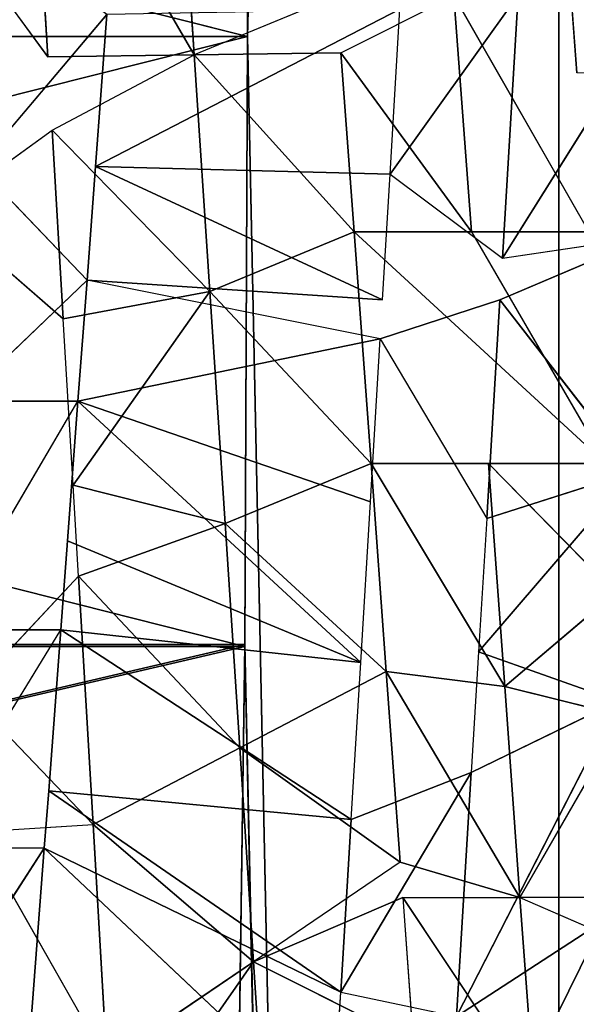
# Model space of a CAD drawing. Extents: x 143 to 263, y -61 to 82.
# Tile 232 of 656: x 154.698 to 155.113, y 71.511 to 72.245. Entities that reach past the tile are written whole.
import ezdxf

# ---------------------------------------------------------------- set-up
doc = ezdxf.new("R2010")
doc.units = 0
doc.header["$LTSCALE"] = 25.4
doc.layers.get('0').update_dxf_attribs({"color": 13, "linetype": 'CONTINUOUS'})

# ---------------------------------------------------------------- blocks, each defined once
blk = doc.blocks.new('ICE-BALL-8126_STL')
at = {"color": 41}
for p, q in [((10.16513, -48.80547, 92.98991), (9.97197, -48.68436, 93.17258)), ((10.16513, -48.80547, 92.98991), (9.97197, -48.68436, 93.17258)), ((10.19629, -48.80735, 92.99281), (10.14909, -48.6961, 93.17868)), ((10.16513, -48.80547, 92.98991), (10.14909, -48.6961, 93.17868)), ((10.64187, -48.79231, 96.36693), (10.68127, -48.70196, 96.34863)), ((10.19629, -48.80735, 92.99281), (10.32443, -48.70779, 93.20251)), ((10.19629, -48.80735, 92.99281), (10.32443, -48.70779, 93.20251)), ((10.45865, -48.82317, 93.03762), (10.32443, -48.70779, 93.20251)), ((10.45865, -48.82317, 93.03762), (10.32443, -48.70779, 93.20251)), ((10.35934, -48.81716, 93.0163), (10.32443, -48.70779, 93.20251)), ((10.35934, -48.81716, 93.0163), (10.32443, -48.70779, 93.20251)), ((10.64187, -48.70481, 96.36693), (10.64187, -48.79231, 96.36693)), ((10.50661, -48.71462, 96.4201), (10.48449, -48.80373, 96.42746)), ((10.50661, -48.71462, 96.4201), (10.64187, -48.79231, 96.36693)), ((10.50661, -48.71462, 96.4201), (10.64187, -48.79231, 96.36693)), ((10.31817, -48.81588, 96.47147), (10.41466, -48.72132, 96.44832)), ((10.48449, -48.80373, 96.42746), (10.41466, -48.72132, 96.44832)), ((10.45865, -48.82317, 93.03762), (10.4954, -48.71925, 93.24349)), ((10.45865, -48.82317, 93.03762), (10.4954, -48.71925, 93.24349)), ((10.5487, -48.82862, 93.0617), (10.4954, -48.71925, 93.24349)), ((10.4954, -48.71925, 93.24349), (10.73054, -48.83969, 93.12492)), ((10.4954, -48.71925, 93.24349), (10.73054, -48.83969, 93.12492)), ((10.5487, -48.82862, 93.0617), (10.4954, -48.71925, 93.24349)), ((10.14555, -48.82857, 96.49727), (10.31817, -48.72838, 96.47147)), ((10.31817, -48.81588, 96.47147), (10.31817, -48.72838, 96.47147)), ((10.9025, -48.85023, 93.20433), (10.65956, -48.73032, 93.30057)), ((10.65956, -48.73032, 93.30057), (10.73054, -48.83969, 93.12492)), ((10.65956, -48.73032, 93.30057), (10.73054, -48.83969, 93.12492)), ((10.9025, -48.85023, 93.20433), (10.65956, -48.73032, 93.30057)), ((9.96969, -48.84158, 96.50373), (10.14555, -48.74107, 96.49727)), ((10.14555, -48.82857, 96.49727), (10.14555, -48.74107, 96.49727)), ((9.96969, -48.75409, 96.50373), (10.02698, -48.74984, 96.50379)), ((0, -48.7633, 99.97118), (10, -48.99556, 96.68291)), ((0, -48.7633, 89.89464), (21.2, -48.7633, 89.89464)), ((0, -48.7633, 89.89464), (21.2, -48.7633, 89.89464)), ((0, -48.7633, 89.89464), (10, -48.99556, 93.18291)), ((0, -48.7633, 89.89464), (10, -48.99556, 93.18291)), ((0, -48.7633, 99.97118), (10, -48.99556, 96.68291)), ((0, -48.7633, 99.97118), (21.2, -48.7633, 99.97118)), ((0, -48.7633, 99.97118), (21.2, -48.7633, 99.97118)), ((21.2, -48.7633, 89.89464), (10, -48.99556, 93.18291)), ((21.2, -48.7633, 89.89464), (10, -48.99556, 93.18291)), ((10, -48.99556, 96.68291), (21.2, -48.7633, 99.97118)), ((10, -48.99556, 96.68291), (21.2, -48.7633, 99.97118)), ((10.45332, -48.9977, 93.24265), (21.2, -48.7633, 89.89464)), ((10.45332, -48.9977, 93.24265), (21.2, -48.7633, 89.89464)), ((10.45463, -48.99771, 96.62283), (21.2, -48.7633, 99.97118)), ((10.45463, -48.99771, 96.62283), (21.2, -48.7633, 99.97118)), ((10.78936, -48.78149, 96.29134), (10.64187, -48.79231, 96.36693)), ((10.64187, -48.87981, 96.36693), (10.78936, -48.78149, 96.29134)), ((10.78936, -48.78149, 96.29134), (10.64187, -48.79231, 96.36693)), ((9.96896, -48.79373, 92.98316), (10.16513, -48.80547, 92.98991)), ((10.10258, -48.88922, 92.98561), (9.96896, -48.79373, 92.98316)), ((9.96896, -48.79373, 92.98316), (10.16513, -48.80547, 92.98991)), ((10.47331, -48.89204, 96.43104), (10.64187, -48.79231, 96.36693)), ((10.47331, -48.89204, 96.43104), (10.64187, -48.79231, 96.36693)), ((10.48449, -48.80373, 96.42746), (10.64187, -48.79231, 96.36693)), ((10.48449, -48.80373, 96.42746), (10.64187, -48.79231, 96.36693)), ((10.61552, -48.88171, 96.37843), (10.64187, -48.79231, 96.36693)), ((10.64187, -48.87981, 96.36693), (10.64187, -48.79231, 96.36693)), ((10.31817, -48.81588, 96.47147), (10.48449, -48.80373, 96.42746)), ((10.31817, -48.81588, 96.47147), (10.48449, -48.80373, 96.42746)), ((10.31817, -48.90338, 96.47147), (10.48449, -48.80373, 96.42746)), ((10.31817, -48.90338, 96.47147), (10.48449, -48.80373, 96.42746)), ((10.47331, -48.89204, 96.43104), (10.48449, -48.80373, 96.42746)), ((10.47331, -48.89204, 96.43104), (10.48449, -48.80373, 96.42746)), ((10.10258, -48.88922, 92.98561), (10.16513, -48.80547, 92.98991)), ((10.19629, -48.80735, 92.99281), (10.35934, -48.81716, 93.0163)), ((10.22528, -48.89659, 92.99597), (10.19629, -48.80735, 92.99281)), ((10.19629, -48.80735, 92.99281), (10.35934, -48.81716, 93.0163)), ((10.22528, -48.89659, 92.99597), (10.35934, -48.81716, 93.0163)), ((10.31817, -48.90338, 96.47147), (10.31817, -48.81588, 96.47147)), ((10.31817, -48.90338, 96.47147), (10.31817, -48.81588, 96.47147)), ((10.35934, -48.81716, 93.0163), (10.45865, -48.82317, 93.03762)), ((10.45865, -48.82317, 93.03762), (10.5487, -48.82862, 93.0617)), ((10.14555, -48.82857, 96.49727), (9.96969, -48.84158, 96.50373)), ((10.14555, -48.82857, 96.49727), (9.96969, -48.84158, 96.50373)), ((10.0122, -48.92593, 96.50397), (10.14555, -48.82857, 96.49727)), ((10.0122, -48.92593, 96.50397), (10.14555, -48.82857, 96.49727)), ((10.14555, -48.91607, 96.49727), (10.14555, -48.82857, 96.49727)), ((10.14555, -48.91607, 96.49727), (10.14555, -48.82857, 96.49727)), ((10.5487, -48.82862, 93.0617), (10.73054, -48.83969, 93.12492)), ((10.71245, -48.92609, 93.11772), (10.5487, -48.82862, 93.0617)), ((10.71245, -48.92609, 93.11772), (10.5487, -48.82862, 93.0617)), ((10.5838, -48.91826, 93.07235), (10.5487, -48.82862, 93.0617)), ((10.5487, -48.82862, 93.0617), (10.73054, -48.83969, 93.12492)), ((10.71245, -48.92609, 93.11772), (10.73054, -48.83969, 93.12492)), ((10.0122, -48.92593, 96.50397), (9.96969, -48.84158, 96.50373)), ((10.64187, -48.87981, 96.36693), (10.74938, -48.87201, 96.31379)), ((10.68974, -48.99109, 96.55273), (10.74938, -48.87201, 96.31379)), ((10.68974, -48.99109, 96.55273), (10.74938, -48.87201, 96.31379)), ((9.97948, -48.88186, 92.98302), (10.0969, -49.10903, 93.36478)), ((9.97948, -48.88186, 92.98302), (10.0969, -49.10903, 93.36478)), ((10.10258, -48.88922, 92.98561), (9.97948, -48.88186, 92.98302)), ((10.47331, -48.89204, 96.43104), (10.61552, -48.88171, 96.37843)), ((10.47331, -48.89204, 96.43104), (10.61552, -48.88171, 96.37843)), ((10.61552, -48.88171, 96.37843), (10.53038, -49.00142, 96.61168)), ((10.61552, -48.88171, 96.37843), (10.53038, -49.00142, 96.61168)), ((10.61552, -48.88171, 96.37843), (10.68974, -48.99109, 96.55273)), ((10.64187, -48.87981, 96.36693), (10.68974, -48.99109, 96.55273)), ((10.10258, -48.88922, 92.98561), (10.0969, -49.10903, 93.36478)), ((10.10258, -48.88922, 92.98561), (10.0969, -49.10903, 93.36478)), ((10.19631, -48.89484, 92.99282), (10.10258, -48.88922, 92.98561)), ((10.31817, -48.90338, 96.47147), (10.47331, -48.89204, 96.43104)), ((10.31817, -48.90338, 96.47147), (10.47331, -48.89204, 96.43104)), ((10.47331, -48.89204, 96.43104), (10.3631, -49.01233, 96.65562)), ((10.47331, -48.89204, 96.43104), (10.3631, -49.01233, 96.65562)), ((10.53038, -49.00142, 96.61168), (10.47331, -48.89204, 96.43104)), ((10.53038, -49.00142, 96.61168), (10.47331, -48.89204, 96.43104)), ((10.0969, -49.10903, 93.36478), (10.19631, -48.89484, 92.99282)), ((10.0969, -49.10903, 93.36478), (10.19631, -48.89484, 92.99282)), ((10.19631, -48.89484, 92.99282), (10.18151, -49.11534, 93.37231)), ((10.22528, -48.89659, 92.99597), (10.18151, -49.11534, 93.37231)), ((10.22528, -48.89659, 92.99597), (10.27186, -49.12209, 93.3855)), ((10.22528, -48.89659, 92.99597), (10.27186, -49.12209, 93.3855)), ((10.34686, -48.90391, 93.01401), (10.22528, -48.89659, 92.99597)), ((10.14555, -48.91607, 96.49727), (10.31817, -48.90338, 96.47147)), ((10.14555, -48.91607, 96.49727), (10.31817, -48.90338, 96.47147)), ((10.31817, -48.90338, 96.47147), (10.19004, -49.02367, 96.68318)), ((10.31817, -48.90338, 96.47147), (10.19004, -49.02367, 96.68318)), ((10.34686, -48.90391, 93.01401), (10.27186, -49.12209, 93.3855)), ((10.34686, -48.90391, 93.01401), (10.27186, -49.12209, 93.3855)), ((10.31817, -48.90338, 96.47147), (10.3631, -49.01233, 96.65562)), ((10.31817, -48.90338, 96.47147), (10.3631, -49.01233, 96.65562)), ((10.46659, -48.91115, 93.03956), (10.34686, -48.90391, 93.01401)), ((10.27186, -49.12209, 93.3855), (10.46659, -48.91115, 93.03956)), ((10.27186, -49.12209, 93.3855), (10.46659, -48.91115, 93.03956)), ((10.46659, -48.91115, 93.03956), (10.37593, -49.1299, 93.40743)), ((10.46659, -48.91115, 93.03956), (10.37593, -49.1299, 93.40743)), ((10.46659, -48.91115, 93.03956), (10.44229, -49.13489, 93.42534)), ((10.46659, -48.91115, 93.03956), (10.44229, -49.13489, 93.42534)), ((10.5838, -48.91826, 93.07235), (10.46659, -48.91115, 93.03956)), ((10.0122, -48.92593, 96.50397), (10.14555, -48.91607, 96.49727)), ((10.0122, -48.92593, 96.50397), (10.14555, -48.91607, 96.49727)), ((10.01367, -49.03531, 96.69341), (10.14555, -48.91607, 96.49727)), ((10.01367, -49.03531, 96.69341), (10.14555, -48.91607, 96.49727)), ((10.14555, -48.91607, 96.49727), (10.19004, -49.02367, 96.68318)), ((10.14555, -48.91607, 96.49727), (10.19004, -49.02367, 96.68318)), ((10.5838, -48.91826, 93.07235), (10.44229, -49.13489, 93.42534)), ((10.5838, -48.91826, 93.07235), (10.44229, -49.13489, 93.42534)), ((10.5838, -48.91826, 93.07235), (10.56226, -49.14395, 93.46585)), ((10.5838, -48.91826, 93.07235), (10.56226, -49.14395, 93.46585)), ((10.71245, -48.92609, 93.11772), (10.5838, -48.91826, 93.07235)), ((10.71245, -48.92609, 93.11772), (10.5838, -48.91826, 93.07235)), ((9.96969, -48.92908, 96.50373), (10.01367, -49.03531, 96.69341)), ((10.0122, -48.92593, 96.50397), (10.01367, -49.03531, 96.69341)), ((10.56226, -49.14395, 93.46585), (10.71245, -48.92609, 93.11772)), ((10.56226, -49.14395, 93.46585), (10.71245, -48.92609, 93.11772)), ((10.71245, -48.92609, 93.11772), (10.60517, -49.14721, 93.48302)), ((10.71245, -48.92609, 93.11772), (10.60517, -49.14721, 93.48302)), ((10.80818, -48.93195, 93.15827), (10.71245, -48.92609, 93.11772)), ((10.80818, -48.93195, 93.15827), (10.60517, -49.14721, 93.48302)), ((10.80818, -48.93195, 93.15827), (10.60517, -49.14721, 93.48302)), ((10.83974, -48.98138, 96.48029), (10.68974, -48.99109, 96.55273)), ((10.83974, -48.98138, 96.48029), (10.68974, -48.99109, 96.55273)), ((9.54699, -48.99769, 93.24256), (10, -48.99556, 93.18291)), ((9.54699, -48.99769, 93.24256), (10, -48.99556, 93.18291)), ((10, -48.99556, 96.68291), (9.5475, -48.99769, 96.6234)), ((10, -48.99556, 96.68291), (9.5475, -48.99769, 96.6234)), ((10, -48.99556, 93.18291), (10.45332, -48.9977, 93.24265)), ((10.45463, -48.99771, 96.62283), (10, -48.99556, 96.68291)), ((10, -48.99556, 96.68291), (10, -50.79671, 96.68291)), ((10, -48.99556, 96.68291), (10, -50.79671, 96.68291)), ((10.45463, -48.99771, 96.62283), (10, -48.99556, 96.68291)), ((10, -48.99556, 93.18291), (10.45332, -48.9977, 93.24265)), ((10, -48.99556, 93.18291), (10, -50.79671, 93.18291)), ((10, -48.99556, 93.18291), (10, -50.79671, 93.18291)), ((10.53038, -49.00142, 96.61168), (10.68974, -48.99109, 96.55273)), ((10.53038, -49.00142, 96.61168), (10.68974, -48.99109, 96.55273)), ((10.68974, -48.99109, 96.55273), (10.58745, -49.11079, 96.79232)), ((10.68974, -48.99109, 96.55273), (10.58745, -49.11079, 96.79232)), ((10.76396, -49.10046, 96.72703), (10.68974, -48.99109, 96.55273)), ((10.76396, -49.10046, 96.72703), (10.68974, -48.99109, 96.55273)), ((10.84031, -49.09602, 96.69256), (10.68974, -48.99109, 96.55273)), ((10.84031, -49.09602, 96.69256), (10.68974, -48.99109, 96.55273)), ((10.3631, -49.01233, 96.65562), (10.53038, -49.00142, 96.61168)), ((10.3631, -49.01233, 96.65562), (10.53038, -49.00142, 96.61168)), ((10.40217, -49.1217, 96.84099), (10.53038, -49.00142, 96.61168)), ((10.40217, -49.1217, 96.84099), (10.53038, -49.00142, 96.61168)), ((10.45332, -48.9977, 93.24265), (10.875, -49.00351, 93.41737)), ((10.45332, -48.9977, 93.24265), (10.875, -49.00351, 93.41737)), ((10.45332, -48.9977, 93.24265), (10.45332, -50.79876, 93.24265)), ((10.45332, -48.9977, 93.24265), (10.45332, -50.79876, 93.24265)), ((10.875, -49.00351, 96.44846), (10.45463, -48.99771, 96.62283)), ((10.45463, -48.99771, 96.62283), (10.45463, -50.79878, 96.62283)), ((10.45463, -48.99771, 96.62283), (10.45463, -50.79878, 96.62283)), ((10.875, -49.00351, 96.44846), (10.45463, -48.99771, 96.62283)), ((10.53038, -49.00142, 96.61168), (10.58745, -49.11079, 96.79232)), ((10.53038, -49.00142, 96.61168), (10.58745, -49.11079, 96.79232)), ((10.19004, -49.02367, 96.68318), (10.3631, -49.01233, 96.65562)), ((10.19004, -49.02367, 96.68318), (10.3631, -49.01233, 96.65562)), ((10.33441, -49.12571, 96.85403), (10.3631, -49.01233, 96.65562)), ((10.33441, -49.12571, 96.85403), (10.3631, -49.01233, 96.65562)), ((10.40217, -49.1217, 96.84099), (10.3631, -49.01233, 96.65562)), ((10.40217, -49.1217, 96.84099), (10.3631, -49.01233, 96.65562)), ((10.19004, -49.02367, 96.68318), (10.01367, -49.03531, 96.69341)), ((10.19004, -49.02367, 96.68318), (10.01367, -49.03531, 96.69341)), ((10.06971, -49.14143, 96.88167), (10.19004, -49.02367, 96.68318)), ((10.06971, -49.14143, 96.88167), (10.19004, -49.02367, 96.68318)), ((10.21049, -49.13305, 96.87151), (10.19004, -49.02367, 96.68318)), ((10.21049, -49.13305, 96.87151), (10.19004, -49.02367, 96.68318)), ((10.33441, -49.12571, 96.85403), (10.19004, -49.02367, 96.68318)), ((10.33441, -49.12571, 96.85403), (10.19004, -49.02367, 96.68318)), ((10.01367, -49.03531, 96.69341), (9.80371, -49.15734, 96.87301)), ((10.01367, -49.03531, 96.69341), (9.80371, -49.15734, 96.87301)), ((9.8366, -49.04705, 96.68587), (10.01367, -49.03531, 96.69341)), ((9.8366, -49.04705, 96.68587), (10.01367, -49.03531, 96.69341)), ((10.01514, -49.14468, 96.88285), (10.01367, -49.03531, 96.69341)), ((10.06971, -49.14143, 96.88167), (10.01367, -49.03531, 96.69341)), ((10.0969, -49.10903, 93.36478), (9.98347, -49.10061, 93.36189)), ((9.98347, -49.10061, 93.36189), (10.0969, -49.19653, 93.36478)), ((10.76396, -49.10046, 96.72703), (10.58745, -49.11079, 96.79232)), ((10.76396, -49.10046, 96.72703), (10.58745, -49.11079, 96.79232)), ((10.59289, -49.19798, 96.7906), (10.76396, -49.10046, 96.72703)), ((10.18151, -49.11534, 93.37231), (10.0969, -49.10903, 93.36478)), ((10.58745, -49.11079, 96.79232), (10.40217, -49.1217, 96.84099)), ((10.58745, -49.11079, 96.79232), (10.40217, -49.1217, 96.84099)), ((10.4902, -49.20401, 96.82029), (10.58745, -49.11079, 96.79232)), ((10.59289, -49.19798, 96.7906), (10.58745, -49.11079, 96.79232)), ((10.0969, -49.19653, 93.36478), (10.18151, -49.11534, 93.37231)), ((10.27186, -49.12209, 93.3855), (10.18151, -49.11534, 93.37231)), ((10.27186, -49.20959, 93.3855), (10.18151, -49.11534, 93.37231)), ((10.33441, -49.12571, 96.85403), (10.21049, -49.13305, 96.87151)), ((10.37593, -49.1299, 93.40743), (10.27186, -49.12209, 93.3855)), ((10.44229, -49.22239, 93.42534), (10.27186, -49.12209, 93.3855)), ((10.27186, -49.20959, 93.3855), (10.27186, -49.12209, 93.3855)), ((10.40217, -49.1217, 96.84099), (10.33441, -49.12571, 96.85403)), ((10.4902, -49.20401, 96.82029), (10.40217, -49.1217, 96.84099)), ((10.21049, -49.13305, 96.87151), (10.06971, -49.14143, 96.88167)), ((10.21049, -49.13305, 96.87151), (10.06971, -49.14143, 96.88167)), ((10.13039, -49.22531, 96.87855), (10.21049, -49.13305, 96.87151)), ((10.44229, -49.13489, 93.42534), (10.37593, -49.1299, 93.40743)), ((10.56226, -49.14395, 93.46585), (10.44229, -49.13489, 93.42534)), ((10.60517, -49.2347, 93.48302), (10.44229, -49.13489, 93.42534)), ((10.44229, -49.22239, 93.42534), (10.44229, -49.13489, 93.42534)), ((10.13039, -49.22531, 96.87855), (10.06971, -49.14143, 96.88167)), ((10.01514, -49.14468, 96.88285), (9.80371, -49.15734, 96.87301)), ((10.01514, -49.14468, 96.88285), (9.80371, -49.15734, 96.87301)), ((9.88446, -49.24, 96.87949), (10.01514, -49.14468, 96.88285)), ((10.60517, -49.14721, 93.48302), (10.56226, -49.14395, 93.46585)), ((10.73662, -49.1572, 93.54518), (10.60517, -49.14721, 93.48302)), ((10.60517, -49.14721, 93.48302), (10.60517, -49.2347, 93.48302)), ((10.60517, -49.14721, 93.48302), (10.75793, -49.24633, 93.55671)), ((10.60517, -49.14721, 93.48302), (10.75793, -49.24633, 93.55671)), ((10.73662, -49.1572, 93.54518), (10.60517, -49.14721, 93.48302))]:
    blk.add_line(p, q, dxfattribs=at)
mesh = blk.add_polyface(dxfattribs=at)
corners = [(23, -47.61319, 112.57052), (0, -49.17873, 107.66647), (23, -49.17873, 107.66647), (0, -47.61319, 112.57052)]
mesh.append_faces([[corners[k] for k in face] for face in [(0, 1, 2), (1, 0, 3)]], dxfattribs={"vtx0": -1, "color": 41})
mesh = blk.add_polyface(dxfattribs=at)
corners = [(23, -49.17873, 82.19936), (0, -47.61319, 77.2953), (23, -47.61319, 77.2953), (0, -49.17873, 82.19936)]
mesh.append_faces([[corners[k] for k in face] for face in [(0, 1, 2), (1, 0, 3)]], dxfattribs={"vtx0": -1, "color": 41})
mesh = blk.add_polyface(dxfattribs=at)
corners = [(0, -48.7633, 89.89464), (21.2, -47.97406, 84.91157), (0, -47.97406, 84.91157), (21.2, -48.7633, 89.89464)]
mesh.append_faces([[corners[k] for k in face] for face in [(0, 1, 2), (1, 0, 3)]], dxfattribs={"vtx0": -1, "color": 41})
mesh = blk.add_polyface(dxfattribs=at)
corners = [(0, -47.97406, 104.95425), (21.2, -48.7633, 99.97118), (0, -48.7633, 99.97118), (21.2, -47.97406, 104.95425)]
mesh.append_faces([[corners[k] for k in face] for face in [(0, 1, 2), (1, 0, 3)]], dxfattribs={"vtx0": -1, "color": 41})
mesh = blk.add_polyface(dxfattribs=at)
corners = [(10.03349, -48.53109, 96.88262), (9.96969, -48.75409, 96.50373), (9.91039, -48.53844, 96.88085)]
mesh.append_faces([[corners[k] for k in face] for face in [(0, 1, 2)]], dxfattribs={"color": 41})
mesh = blk.add_polyface(dxfattribs=at)
corners = [(10.03349, -48.53109, 96.88262), (10.02698, -48.74984, 96.50379), (9.96969, -48.75409, 96.50373)]
mesh.append_faces([[corners[k] for k in face] for face in [(0, 1, 2)]], dxfattribs={"color": 41})
mesh = blk.add_polyface(dxfattribs=at)
corners = [(9.97197, -48.68436, 93.17258), (9.96896, -48.79373, 92.98316), (10.16513, -48.80547, 92.98991)]
mesh.append_faces([[corners[k] for k in face] for face in [(0, 1, 2)]], dxfattribs={"color": 41})
mesh = blk.add_polyface(dxfattribs=at)
corners = [(10.14909, -48.6961, 93.17868), (9.97197, -48.68436, 93.17258), (10.16513, -48.80547, 92.98991)]
mesh.append_faces([[corners[k] for k in face] for face in [(0, 1, 2)]], dxfattribs={"color": 41})
mesh = blk.add_polyface(dxfattribs=at)
corners = [(10.32443, -48.70779, 93.20251), (10.14909, -48.6961, 93.17868), (10.19629, -48.80735, 92.99281)]
mesh.append_faces([[corners[k] for k in face] for face in [(0, 1, 2)]], dxfattribs={"color": 41})
mesh = blk.add_polyface(dxfattribs=at)
corners = [(10.78936, -48.78149, 96.29134), (10.64187, -48.79231, 96.36693), (10.68127, -48.70196, 96.34863)]
mesh.append_faces([[corners[k] for k in face] for face in [(0, 1, 2)]], dxfattribs={"color": 41})
mesh = blk.add_polyface(dxfattribs=at)
corners = [(10.32443, -48.70779, 93.20251), (10.19629, -48.80735, 92.99281), (10.35934, -48.81716, 93.0163)]
mesh.append_faces([[corners[k] for k in face] for face in [(0, 1, 2)]], dxfattribs={"color": 41})
mesh = blk.add_polyface(dxfattribs=at)
corners = [(10.4954, -48.71925, 93.24349), (10.32443, -48.70779, 93.20251), (10.45865, -48.82317, 93.03762)]
mesh.append_faces([[corners[k] for k in face] for face in [(0, 1, 2)]], dxfattribs={"color": 41})
mesh = blk.add_polyface(dxfattribs=at)
corners = [(10.32443, -48.70779, 93.20251), (10.35934, -48.81716, 93.0163), (10.45865, -48.82317, 93.03762)]
mesh.append_faces([[corners[k] for k in face] for face in [(0, 1, 2)]], dxfattribs={"color": 41})
mesh = blk.add_polyface(dxfattribs=at)
corners = [(10.64187, -48.79231, 96.36693), (10.50661, -48.71462, 96.4201), (10.64187, -48.70481, 96.36693)]
mesh.append_faces([[corners[k] for k in face] for face in [(0, 1, 2)]], dxfattribs={"color": 41})
mesh = blk.add_polyface(dxfattribs=at)
corners = [(10.64187, -48.79231, 96.36693), (10.48449, -48.80373, 96.42746), (10.50661, -48.71462, 96.4201)]
mesh.append_faces([[corners[k] for k in face] for face in [(0, 1, 2)]], dxfattribs={"color": 41})
mesh = blk.add_polyface(dxfattribs=at)
corners = [(10.48449, -48.80373, 96.42746), (10.31817, -48.81588, 96.47147), (10.41466, -48.72132, 96.44832)]
mesh.append_faces([[corners[k] for k in face] for face in [(0, 1, 2)]], dxfattribs={"color": 41})
mesh = blk.add_polyface(dxfattribs=at)
corners = [(10.4954, -48.71925, 93.24349), (10.45865, -48.82317, 93.03762), (10.5487, -48.82862, 93.0617)]
mesh.append_faces([[corners[k] for k in face] for face in [(0, 1, 2)]], dxfattribs={"color": 41})
mesh = blk.add_polyface(dxfattribs=at)
corners = [(10.4954, -48.71925, 93.24349), (10.5487, -48.82862, 93.0617), (10.73054, -48.83969, 93.12492)]
mesh.append_faces([[corners[k] for k in face] for face in [(0, 1, 2)]], dxfattribs={"color": 41})
mesh = blk.add_polyface(dxfattribs=at)
corners = [(10.65956, -48.73032, 93.30057), (10.4954, -48.71925, 93.24349), (10.73054, -48.83969, 93.12492)]
mesh.append_faces([[corners[k] for k in face] for face in [(0, 1, 2)]], dxfattribs={"color": 41})
mesh = blk.add_polyface(dxfattribs=at)
corners = [(10.31817, -48.72838, 96.47147), (10.14555, -48.91607, 96.49727), (10.14555, -48.82857, 96.49727), (10.31817, -48.90338, 96.47147), (10.31817, -48.81588, 96.47147)]
mesh.append_faces([[corners[k] for k in face] for face in [(0, 1, 2), (3, 0, 4)]], dxfattribs={"vtx0": -1, "color": 41})
mesh.append_faces([[corners[k] for k in face] for face in [(1, 0, 3)]], dxfattribs={"vtx0": -1, "vtx1": -1, "color": 41})
mesh = blk.add_polyface(dxfattribs=at)
corners = [(10.81482, -48.74086, 93.37226), (10.65956, -48.73032, 93.30057), (10.9025, -48.85023, 93.20433)]
mesh.append_faces([[corners[k] for k in face] for face in [(0, 1, 2)]], dxfattribs={"color": 41})
mesh = blk.add_polyface(dxfattribs=at)
corners = [(10.65956, -48.73032, 93.30057), (10.73054, -48.83969, 93.12492), (10.9025, -48.85023, 93.20433)]
mesh.append_faces([[corners[k] for k in face] for face in [(0, 1, 2)]], dxfattribs={"color": 41})
mesh = blk.add_polyface(dxfattribs=at)
corners = [(10.14555, -48.82857, 96.49727), (9.96969, -48.84158, 96.50373), (10.14555, -48.74107, 96.49727)]
mesh.append_faces([[corners[k] for k in face] for face in [(0, 1, 2)]], dxfattribs={"color": 41})
mesh = blk.add_polyface(dxfattribs=at)
corners = [(0, -48.7633, 99.97118), (10, -48.99556, 96.68291), (9.5475, -48.99769, 96.6234)]
mesh.append_faces([[corners[k] for k in face] for face in [(0, 1, 2)]], dxfattribs={"color": 41})
mesh = blk.add_polyface(dxfattribs=at)
corners = [(10, -48.99556, 93.18291), (21.2, -48.7633, 89.89464), (0, -48.7633, 89.89464)]
mesh.append_faces([[corners[k] for k in face] for face in [(0, 1, 2)]], dxfattribs={"color": 41})
mesh = blk.add_polyface(dxfattribs=at)
corners = [(9.54699, -48.99769, 93.24256), (10, -48.99556, 93.18291), (0, -48.7633, 89.89464)]
mesh.append_faces([[corners[k] for k in face] for face in [(0, 1, 2)]], dxfattribs={"color": 41})
mesh = blk.add_polyface(dxfattribs=at)
corners = [(21.2, -48.7633, 99.97118), (10, -48.99556, 96.68291), (0, -48.7633, 99.97118)]
mesh.append_faces([[corners[k] for k in face] for face in [(0, 1, 2)]], dxfattribs={"color": 41})
mesh = blk.add_polyface(dxfattribs=at)
corners = [(10.45332, -48.9977, 93.24265), (21.2, -48.7633, 89.89464), (10, -48.99556, 93.18291)]
mesh.append_faces([[corners[k] for k in face] for face in [(0, 1, 2)]], dxfattribs={"color": 41})
mesh = blk.add_polyface(dxfattribs=at)
corners = [(21.2, -48.7633, 99.97118), (10.45463, -48.99771, 96.62283), (10, -48.99556, 96.68291)]
mesh.append_faces([[corners[k] for k in face] for face in [(0, 1, 2)]], dxfattribs={"color": 41})
mesh = blk.add_polyface(dxfattribs=at)
corners = [(10.875, -49.00351, 93.41737), (21.2, -48.7633, 89.89464), (10.45332, -48.9977, 93.24265)]
mesh.append_faces([[corners[k] for k in face] for face in [(0, 1, 2)]], dxfattribs={"color": 41})
mesh = blk.add_polyface(dxfattribs=at)
corners = [(21.2, -48.7633, 99.97118), (10.875, -49.00351, 96.44846), (10.45463, -48.99771, 96.62283)]
mesh.append_faces([[corners[k] for k in face] for face in [(0, 1, 2)]], dxfattribs={"color": 41})
mesh = blk.add_polyface(dxfattribs=at)
corners = [(10.78936, -48.78149, 96.29134), (10.64187, -48.87981, 96.36693), (10.64187, -48.79231, 96.36693)]
mesh.append_faces([[corners[k] for k in face] for face in [(0, 1, 2)]], dxfattribs={"color": 41})
mesh = blk.add_polyface(dxfattribs=at)
corners = [(10.16513, -48.80547, 92.98991), (9.96896, -48.79373, 92.98316), (10.10258, -48.88922, 92.98561)]
mesh.append_faces([[corners[k] for k in face] for face in [(0, 1, 2)]], dxfattribs={"color": 41})
mesh = blk.add_polyface(dxfattribs=at)
corners = [(10.64187, -48.79231, 96.36693), (10.47331, -48.89204, 96.43104), (10.48449, -48.80373, 96.42746)]
mesh.append_faces([[corners[k] for k in face] for face in [(0, 1, 2)]], dxfattribs={"color": 41})
mesh = blk.add_polyface(dxfattribs=at)
corners = [(10.64187, -48.79231, 96.36693), (10.61552, -48.88171, 96.37843), (10.47331, -48.89204, 96.43104)]
mesh.append_faces([[corners[k] for k in face] for face in [(0, 1, 2)]], dxfattribs={"color": 41})
mesh = blk.add_polyface(dxfattribs=at)
corners = [(10.48449, -48.80373, 96.42746), (10.31817, -48.90338, 96.47147), (10.31817, -48.81588, 96.47147)]
mesh.append_faces([[corners[k] for k in face] for face in [(0, 1, 2)]], dxfattribs={"color": 41})
mesh = blk.add_polyface(dxfattribs=at)
corners = [(10.48449, -48.80373, 96.42746), (10.47331, -48.89204, 96.43104), (10.31817, -48.90338, 96.47147)]
mesh.append_faces([[corners[k] for k in face] for face in [(0, 1, 2)]], dxfattribs={"color": 41})
mesh = blk.add_polyface(dxfattribs=at)
corners = [(10.35934, -48.81716, 93.0163), (10.19629, -48.80735, 92.99281), (10.22528, -48.89659, 92.99597)]
mesh.append_faces([[corners[k] for k in face] for face in [(0, 1, 2)]], dxfattribs={"color": 41})
mesh = blk.add_polyface(dxfattribs=at)
corners = [(10.14555, -48.82857, 96.49727), (10.0122, -48.92593, 96.50397), (9.96969, -48.84158, 96.50373)]
mesh.append_faces([[corners[k] for k in face] for face in [(0, 1, 2)]], dxfattribs={"color": 41})
mesh = blk.add_polyface(dxfattribs=at)
corners = [(10.14555, -48.91607, 96.49727), (10.0122, -48.92593, 96.50397), (10.14555, -48.82857, 96.49727)]
mesh.append_faces([[corners[k] for k in face] for face in [(0, 1, 2)]], dxfattribs={"color": 41})
mesh = blk.add_polyface(dxfattribs=at)
corners = [(10.73054, -48.83969, 93.12492), (10.5487, -48.82862, 93.0617), (10.71245, -48.92609, 93.11772)]
mesh.append_faces([[corners[k] for k in face] for face in [(0, 1, 2)]], dxfattribs={"color": 41})
mesh = blk.add_polyface(dxfattribs=at)
corners = [(10.71245, -48.92609, 93.11772), (10.5487, -48.82862, 93.0617), (10.5838, -48.91826, 93.07235)]
mesh.append_faces([[corners[k] for k in face] for face in [(0, 1, 2)]], dxfattribs={"color": 41})
mesh = blk.add_polyface(dxfattribs=at)
corners = [(10.68974, -48.99109, 96.55273), (10.64187, -48.87981, 96.36693), (10.74938, -48.87201, 96.31379)]
mesh.append_faces([[corners[k] for k in face] for face in [(0, 1, 2)]], dxfattribs={"color": 41})
mesh = blk.add_polyface(dxfattribs=at)
corners = [(10.68974, -48.99109, 96.55273), (10.74938, -48.87201, 96.31379), (10.83974, -48.98138, 96.48029)]
mesh.append_faces([[corners[k] for k in face] for face in [(0, 1, 2)]], dxfattribs={"color": 41})
mesh = blk.add_polyface(dxfattribs=at)
corners = [(10.0969, -49.10903, 93.36478), (9.97948, -48.88186, 92.98302), (9.98347, -49.10061, 93.36189)]
mesh.append_faces([[corners[k] for k in face] for face in [(0, 1, 2)]], dxfattribs={"color": 41})
mesh = blk.add_polyface(dxfattribs=at)
corners = [(10.0969, -49.10903, 93.36478), (10.10258, -48.88922, 92.98561), (9.97948, -48.88186, 92.98302)]
mesh.append_faces([[corners[k] for k in face] for face in [(0, 1, 2)]], dxfattribs={"color": 41})
mesh = blk.add_polyface(dxfattribs=at)
corners = [(10.53038, -49.00142, 96.61168), (10.47331, -48.89204, 96.43104), (10.61552, -48.88171, 96.37843)]
mesh.append_faces([[corners[k] for k in face] for face in [(0, 1, 2)]], dxfattribs={"color": 41})
mesh = blk.add_polyface(dxfattribs=at)
corners = [(10.53038, -49.00142, 96.61168), (10.61552, -48.88171, 96.37843), (10.68974, -48.99109, 96.55273)]
mesh.append_faces([[corners[k] for k in face] for face in [(0, 1, 2)]], dxfattribs={"color": 41})
mesh = blk.add_polyface(dxfattribs=at)
corners = [(10.0969, -49.10903, 93.36478), (10.19631, -48.89484, 92.99282), (10.10258, -48.88922, 92.98561)]
mesh.append_faces([[corners[k] for k in face] for face in [(0, 1, 2)]], dxfattribs={"color": 41})
mesh = blk.add_polyface(dxfattribs=at)
corners = [(10.3631, -49.01233, 96.65562), (10.31817, -48.90338, 96.47147), (10.47331, -48.89204, 96.43104)]
mesh.append_faces([[corners[k] for k in face] for face in [(0, 1, 2)]], dxfattribs={"color": 41})
mesh = blk.add_polyface(dxfattribs=at)
corners = [(10.3631, -49.01233, 96.65562), (10.47331, -48.89204, 96.43104), (10.53038, -49.00142, 96.61168)]
mesh.append_faces([[corners[k] for k in face] for face in [(0, 1, 2)]], dxfattribs={"color": 41})
mesh = blk.add_polyface(dxfattribs=at)
corners = [(10.18151, -49.11534, 93.37231), (10.19631, -48.89484, 92.99282), (10.0969, -49.10903, 93.36478)]
mesh.append_faces([[corners[k] for k in face] for face in [(0, 1, 2)]], dxfattribs={"color": 41})
mesh = blk.add_polyface(dxfattribs=at)
corners = [(10.27186, -49.12209, 93.3855), (10.22528, -48.89659, 92.99597), (10.18151, -49.11534, 93.37231)]
mesh.append_faces([[corners[k] for k in face] for face in [(0, 1, 2)]], dxfattribs={"color": 41})
mesh = blk.add_polyface(dxfattribs=at)
corners = [(10.27186, -49.12209, 93.3855), (10.34686, -48.90391, 93.01401), (10.22528, -48.89659, 92.99597)]
mesh.append_faces([[corners[k] for k in face] for face in [(0, 1, 2)]], dxfattribs={"color": 41})
mesh = blk.add_polyface(dxfattribs=at)
corners = [(10.19004, -49.02367, 96.68318), (10.14555, -48.91607, 96.49727), (10.31817, -48.90338, 96.47147)]
mesh.append_faces([[corners[k] for k in face] for face in [(0, 1, 2)]], dxfattribs={"color": 41})
mesh = blk.add_polyface(dxfattribs=at)
corners = [(10.19004, -49.02367, 96.68318), (10.31817, -48.90338, 96.47147), (10.3631, -49.01233, 96.65562)]
mesh.append_faces([[corners[k] for k in face] for face in [(0, 1, 2)]], dxfattribs={"color": 41})
mesh = blk.add_polyface(dxfattribs=at)
corners = [(10.27186, -49.12209, 93.3855), (10.46659, -48.91115, 93.03956), (10.34686, -48.90391, 93.01401)]
mesh.append_faces([[corners[k] for k in face] for face in [(0, 1, 2)]], dxfattribs={"color": 41})
mesh = blk.add_polyface(dxfattribs=at)
corners = [(10.37593, -49.1299, 93.40743), (10.46659, -48.91115, 93.03956), (10.27186, -49.12209, 93.3855)]
mesh.append_faces([[corners[k] for k in face] for face in [(0, 1, 2)]], dxfattribs={"color": 41})
mesh = blk.add_polyface(dxfattribs=at)
corners = [(10.44229, -49.13489, 93.42534), (10.46659, -48.91115, 93.03956), (10.37593, -49.1299, 93.40743)]
mesh.append_faces([[corners[k] for k in face] for face in [(0, 1, 2)]], dxfattribs={"color": 41})
mesh = blk.add_polyface(dxfattribs=at)
corners = [(10.44229, -49.13489, 93.42534), (10.5838, -48.91826, 93.07235), (10.46659, -48.91115, 93.03956)]
mesh.append_faces([[corners[k] for k in face] for face in [(0, 1, 2)]], dxfattribs={"color": 41})
mesh = blk.add_polyface(dxfattribs=at)
corners = [(10.01367, -49.03531, 96.69341), (10.0122, -48.92593, 96.50397), (10.14555, -48.91607, 96.49727)]
mesh.append_faces([[corners[k] for k in face] for face in [(0, 1, 2)]], dxfattribs={"color": 41})
mesh = blk.add_polyface(dxfattribs=at)
corners = [(10.01367, -49.03531, 96.69341), (10.14555, -48.91607, 96.49727), (10.19004, -49.02367, 96.68318)]
mesh.append_faces([[corners[k] for k in face] for face in [(0, 1, 2)]], dxfattribs={"color": 41})
mesh = blk.add_polyface(dxfattribs=at)
corners = [(10.56226, -49.14395, 93.46585), (10.5838, -48.91826, 93.07235), (10.44229, -49.13489, 93.42534)]
mesh.append_faces([[corners[k] for k in face] for face in [(0, 1, 2)]], dxfattribs={"color": 41})
mesh = blk.add_polyface(dxfattribs=at)
corners = [(10.56226, -49.14395, 93.46585), (10.71245, -48.92609, 93.11772), (10.5838, -48.91826, 93.07235)]
mesh.append_faces([[corners[k] for k in face] for face in [(0, 1, 2)]], dxfattribs={"color": 41})
mesh = blk.add_polyface(dxfattribs=at)
corners = [(10.01367, -49.03531, 96.69341), (9.8366, -49.04705, 96.68587), (9.96969, -48.92908, 96.50373)]
mesh.append_faces([[corners[k] for k in face] for face in [(0, 1, 2)]], dxfattribs={"color": 41})
mesh = blk.add_polyface(dxfattribs=at)
corners = [(10.60517, -49.14721, 93.48302), (10.71245, -48.92609, 93.11772), (10.56226, -49.14395, 93.46585)]
mesh.append_faces([[corners[k] for k in face] for face in [(0, 1, 2)]], dxfattribs={"color": 41})
mesh = blk.add_polyface(dxfattribs=at)
corners = [(10.60517, -49.14721, 93.48302), (10.80818, -48.93195, 93.15827), (10.71245, -48.92609, 93.11772)]
mesh.append_faces([[corners[k] for k in face] for face in [(0, 1, 2)]], dxfattribs={"color": 41})
mesh = blk.add_polyface(dxfattribs=at)
corners = [(10.73662, -49.1572, 93.54518), (10.80818, -48.93195, 93.15827), (10.60517, -49.14721, 93.48302)]
mesh.append_faces([[corners[k] for k in face] for face in [(0, 1, 2)]], dxfattribs={"color": 41})
mesh = blk.add_polyface(dxfattribs=at)
corners = [(10.84031, -49.09602, 96.69256), (10.68974, -48.99109, 96.55273), (10.83974, -48.98138, 96.48029)]
mesh.append_faces([[corners[k] for k in face] for face in [(0, 1, 2)]], dxfattribs={"color": 41})
mesh = blk.add_polyface(dxfattribs=at)
corners = [(9.54699, -50.79876, 93.24256), (10, -48.99556, 93.18291), (9.54699, -48.99769, 93.24256), (10, -50.79671, 93.18291)]
mesh.append_faces([[corners[k] for k in face] for face in [(0, 1, 2), (1, 0, 3)]], dxfattribs={"vtx0": -1, "color": 41})
mesh = blk.add_polyface(dxfattribs=at)
corners = [(10, -48.99556, 96.68291), (9.5475, -50.79876, 96.6234), (9.5475, -48.99769, 96.6234), (10, -50.79671, 96.68291)]
mesh.append_faces([[corners[k] for k in face] for face in [(0, 1, 2), (1, 0, 3)]], dxfattribs={"vtx0": -1, "color": 41})
mesh = blk.add_polyface(dxfattribs=at)
corners = [(10.45463, -48.99771, 96.62283), (10, -50.79671, 96.68291), (10, -48.99556, 96.68291), (10.45463, -50.79878, 96.62283)]
mesh.append_faces([[corners[k] for k in face] for face in [(0, 1, 2), (1, 0, 3)]], dxfattribs={"vtx0": -1, "color": 41})
mesh = blk.add_polyface(dxfattribs=at)
corners = [(10.45332, -50.79876, 93.24265), (10, -48.99556, 93.18291), (10, -50.79671, 93.18291), (10.45332, -48.9977, 93.24265)]
mesh.append_faces([[corners[k] for k in face] for face in [(0, 1, 2), (1, 0, 3)]], dxfattribs={"vtx0": -1, "color": 41})
mesh = blk.add_polyface(dxfattribs=at)
corners = [(10.58745, -49.11079, 96.79232), (10.53038, -49.00142, 96.61168), (10.68974, -48.99109, 96.55273)]
mesh.append_faces([[corners[k] for k in face] for face in [(0, 1, 2)]], dxfattribs={"color": 41})
mesh = blk.add_polyface(dxfattribs=at)
corners = [(10.58745, -49.11079, 96.79232), (10.68974, -48.99109, 96.55273), (10.76396, -49.10046, 96.72703)]
mesh.append_faces([[corners[k] for k in face] for face in [(0, 1, 2)]], dxfattribs={"color": 41})
mesh = blk.add_polyface(dxfattribs=at)
corners = [(10.76396, -49.10046, 96.72703), (10.68974, -48.99109, 96.55273), (10.84031, -49.09602, 96.69256)]
mesh.append_faces([[corners[k] for k in face] for face in [(0, 1, 2)]], dxfattribs={"color": 41})
mesh = blk.add_polyface(dxfattribs=at)
corners = [(10.40217, -49.1217, 96.84099), (10.3631, -49.01233, 96.65562), (10.53038, -49.00142, 96.61168)]
mesh.append_faces([[corners[k] for k in face] for face in [(0, 1, 2)]], dxfattribs={"color": 41})
mesh = blk.add_polyface(dxfattribs=at)
corners = [(10.40217, -49.1217, 96.84099), (10.53038, -49.00142, 96.61168), (10.58745, -49.11079, 96.79232)]
mesh.append_faces([[corners[k] for k in face] for face in [(0, 1, 2)]], dxfattribs={"color": 41})
mesh = blk.add_polyface(dxfattribs=at)
corners = [(10.875, -50.80437, 93.41737), (10.45332, -48.9977, 93.24265), (10.45332, -50.79876, 93.24265), (10.875, -49.00351, 93.41737)]
mesh.append_faces([[corners[k] for k in face] for face in [(0, 1, 2), (1, 0, 3)]], dxfattribs={"vtx0": -1, "color": 41})
mesh = blk.add_polyface(dxfattribs=at)
corners = [(10.45463, -48.99771, 96.62283), (10.875, -50.80437, 96.44846), (10.45463, -50.79878, 96.62283), (10.875, -49.00351, 96.44846)]
mesh.append_faces([[corners[k] for k in face] for face in [(0, 1, 2), (1, 0, 3)]], dxfattribs={"vtx0": -1, "color": 41})
mesh = blk.add_polyface(dxfattribs=at)
corners = [(10.33441, -49.12571, 96.85403), (10.19004, -49.02367, 96.68318), (10.3631, -49.01233, 96.65562)]
mesh.append_faces([[corners[k] for k in face] for face in [(0, 1, 2)]], dxfattribs={"color": 41})
mesh = blk.add_polyface(dxfattribs=at)
corners = [(10.33441, -49.12571, 96.85403), (10.3631, -49.01233, 96.65562), (10.40217, -49.1217, 96.84099)]
mesh.append_faces([[corners[k] for k in face] for face in [(0, 1, 2)]], dxfattribs={"color": 41})
mesh = blk.add_polyface(dxfattribs=at)
corners = [(10.06971, -49.14143, 96.88167), (10.01367, -49.03531, 96.69341), (10.19004, -49.02367, 96.68318)]
mesh.append_faces([[corners[k] for k in face] for face in [(0, 1, 2)]], dxfattribs={"color": 41})
mesh = blk.add_polyface(dxfattribs=at)
corners = [(10.06971, -49.14143, 96.88167), (10.19004, -49.02367, 96.68318), (10.21049, -49.13305, 96.87151)]
mesh.append_faces([[corners[k] for k in face] for face in [(0, 1, 2)]], dxfattribs={"color": 41})
mesh = blk.add_polyface(dxfattribs=at)
corners = [(10.21049, -49.13305, 96.87151), (10.19004, -49.02367, 96.68318), (10.33441, -49.12571, 96.85403)]
mesh.append_faces([[corners[k] for k in face] for face in [(0, 1, 2)]], dxfattribs={"color": 41})
mesh = blk.add_polyface(dxfattribs=at)
corners = [(10.01514, -49.14468, 96.88285), (9.80371, -49.15734, 96.87301), (10.01367, -49.03531, 96.69341)]
mesh.append_faces([[corners[k] for k in face] for face in [(0, 1, 2)]], dxfattribs={"color": 41})
mesh = blk.add_polyface(dxfattribs=at)
corners = [(9.80371, -49.15734, 96.87301), (9.8366, -49.04705, 96.68587), (10.01367, -49.03531, 96.69341)]
mesh.append_faces([[corners[k] for k in face] for face in [(0, 1, 2)]], dxfattribs={"color": 41})
mesh = blk.add_polyface(dxfattribs=at)
corners = [(10.0969, -49.19653, 93.36478), (9.98347, -49.10061, 93.36189), (9.92065, -49.18346, 93.3638)]
mesh.append_faces([[corners[k] for k in face] for face in [(0, 1, 2)]], dxfattribs={"color": 41})
mesh = blk.add_polyface(dxfattribs=at)
corners = [(10.76396, -49.10046, 96.72703), (10.59289, -49.19798, 96.7906), (10.58745, -49.11079, 96.79232)]
mesh.append_faces([[corners[k] for k in face] for face in [(0, 1, 2)]], dxfattribs={"color": 41})
mesh = blk.add_polyface(dxfattribs=at)
corners = [(10.58745, -49.11079, 96.79232), (10.4902, -49.20401, 96.82029), (10.40217, -49.1217, 96.84099)]
mesh.append_faces([[corners[k] for k in face] for face in [(0, 1, 2)]], dxfattribs={"color": 41})
mesh = blk.add_polyface(dxfattribs=at)
corners = [(10.27186, -49.20959, 93.3855), (10.18151, -49.11534, 93.37231), (10.0969, -49.19653, 93.36478)]
mesh.append_faces([[corners[k] for k in face] for face in [(0, 1, 2)]], dxfattribs={"color": 41})
mesh = blk.add_polyface(dxfattribs=at)
corners = [(10.44229, -49.22239, 93.42534), (10.27186, -49.12209, 93.3855), (10.27186, -49.20959, 93.3855)]
mesh.append_faces([[corners[k] for k in face] for face in [(0, 1, 2)]], dxfattribs={"color": 41})
mesh = blk.add_polyface(dxfattribs=at)
corners = [(10.21049, -49.13305, 96.87151), (10.13039, -49.22531, 96.87855), (10.06971, -49.14143, 96.88167)]
mesh.append_faces([[corners[k] for k in face] for face in [(0, 1, 2)]], dxfattribs={"color": 41})
mesh = blk.add_polyface(dxfattribs=at)
corners = [(10.60517, -49.2347, 93.48302), (10.44229, -49.13489, 93.42534), (10.44229, -49.22239, 93.42534)]
mesh.append_faces([[corners[k] for k in face] for face in [(0, 1, 2)]], dxfattribs={"color": 41})
mesh = blk.add_polyface(dxfattribs=at)
corners = [(10.01514, -49.14468, 96.88285), (9.88446, -49.24, 96.87949), (9.80371, -49.15734, 96.87301)]
mesh.append_faces([[corners[k] for k in face] for face in [(0, 1, 2)]], dxfattribs={"color": 41})
mesh = blk.add_polyface(dxfattribs=at)
corners = [(10.75793, -49.24633, 93.55671), (10.60517, -49.14721, 93.48302), (10.60517, -49.2347, 93.48302)]
mesh.append_faces([[corners[k] for k in face] for face in [(0, 1, 2)]], dxfattribs={"color": 41})
mesh = blk.add_polyface(dxfattribs=at)
corners = [(10.75793, -49.24633, 93.55671), (10.73662, -49.1572, 93.54518), (10.60517, -49.14721, 93.48302)]
mesh.append_faces([[corners[k] for k in face] for face in [(0, 1, 2)]], dxfattribs={"color": 41})

msp = doc.modelspace()

# ---------------------------------------------------------------- block references
at = {"color": 0, "rotation": 270}
msp.add_blockref('ICE-BALL-8126_STL', (203.86356, 82.23263), dxfattribs=at)

doc.saveas('drawing.dxf')
